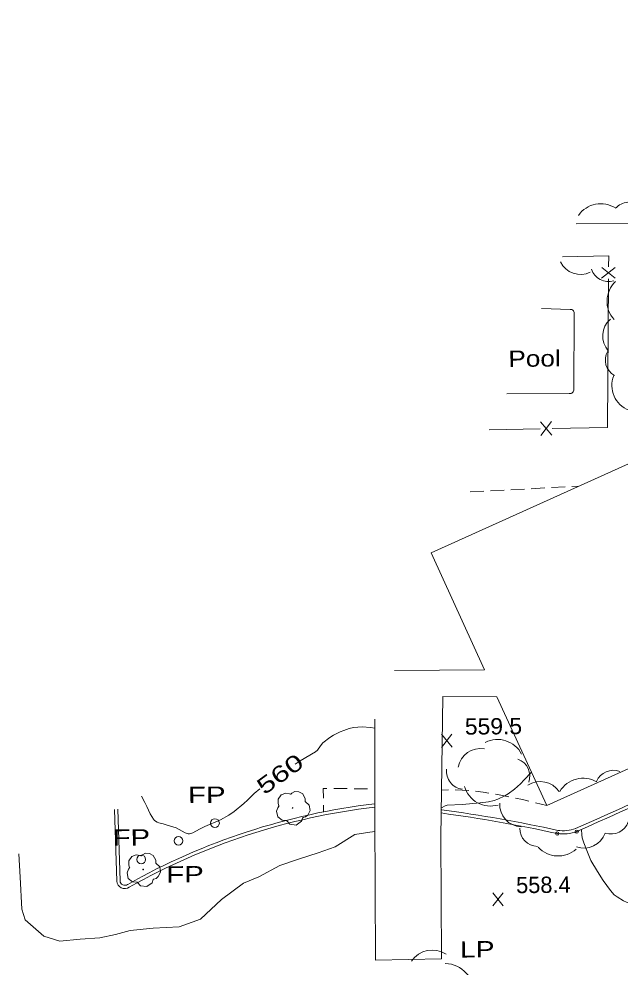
# Model space of a CAD drawing. Extents: x 2361284 to 2366480, y 6976556 to 6985346.
# Drawn here: x 2364609.8 to 2364786.9, y 6981142.3 to 6981421.8 of the extents above; entities that cross this region are included whole.
import ezdxf
from ezdxf.enums import TextEntityAlignment as Align

# ---------------------------------------------------------------- set-up
doc = ezdxf.new("R2010")
doc.units = 0
doc.header["$LTSCALE"] = 1.9
doc.header["$PDMODE"] = 32
doc.header["$PDSIZE"] = 0.95
for name, color, linetype, lineweight in [('10', 7, 'Continuous', 13), ('11', 7, 'Continuous', 13), ('12', 7, 'Continuous', 13), ('13', 7, 'Continuous', 13), ('16', 7, 'Continuous', 13), ('19', 7, 'Continuous', 13), ('3', 7, 'Continuous', 13), ('4', 7, 'Continuous', 13), ('7', 7, 'Continuous', 13), ('9', 7, 'Continuous', 13)]:
    doc.layers.add(name, color=color, linetype=linetype, lineweight=lineweight)

msp = doc.modelspace()

# ---------------------------------------------------------------- linework, layer by layer
at = {"layer": '10'}
for points in [[(2364772.216, 6981336.135), (2364772.216, 6981336.134), (2364763.782, 6981336.433)], [(2364773.26, 6981312.632), (2364773.26, 6981312.632), (2364773.376, 6981335.105), (2364773.376, 6981335.104)], [(2364753.59, 6981311.345), (2364771.921, 6981311.44), (2364771.921, 6981311.439)]]:
    msp.add_lwpolyline(points, dxfattribs=at)
for centre, radius, start, end in [((2364772.441, 6981335.22), 0.942, 352.95432, 103.82155), ((2364772.22, 6981312.451), 1.056, 253.51575, 9.86485)]:
    msp.add_arc(centre, radius, start, end, dxfattribs=at)
at = {"layer": '11'}
for centre in [(2364667.53, 6981184.731), (2364656.81, 6981179.499), (2364645.821, 6981174.013)]:
    msp.add_circle(centre, 1.3, dxfattribs=at)
at = {"layer": '12'}
for p, q in [((2364737.387, 6981207.078), (2364734.27, 6981210.929)), ((2364734.307, 6981207.049), (2364737.35, 6981210.958)), ((2364752.492, 6981160.328), (2364749.375, 6981164.179)), ((2364749.412, 6981160.299), (2364752.455, 6981164.208))]:
    msp.add_line(p, q, dxfattribs=at)
for points in [[(2364714.616, 6981212.719), (2364713.372, 6981212.946), (2364710.882, 6981213.104), (2364708.343, 6981212.875), (2364707.077, 6981212.588), (2364705.494, 6981212.074), (2364704.481, 6981211.661), (2364702.505, 6981210.674), (2364701.393, 6981209.997), (2364699.356, 6981208.424), (2364698.613, 6981207.52), (2364697.729, 6981206.224), (2364697.161, 6981205.713), (2364692.637, 6981203.05), (2364691.196, 6981202.116)], [(2364680.735, 6981194.845), (2364679.133, 6981193.485), (2364677.138, 6981191.497), (2364676.094, 6981190.551), (2364673.16, 6981188.19), (2364671.631, 6981187.1), (2364669.2, 6981185.676), (2364664.51, 6981183.732), (2364663.02, 6981182.931), (2364661.037, 6981181.856), (2364660.04, 6981181.569), (2364659.603, 6981181.563), (2364658.728, 6981181.831), (2364656.963, 6981182.876), (2364656.073, 6981183.301), (2364653.153, 6981184.244), (2364652.257, 6981184.494), (2364651.04, 6981184.815), (2364650.469, 6981185.036), (2364649.717, 6981185.525), (2364649.408, 6981185.867), (2364648.443, 6981187.459), (2364647.436, 6981189.665), (2364646.901, 6981190.754), (2364645.873, 6981192.654)]]:
    msp.add_lwpolyline(points, dxfattribs=at)
at = {"layer": '13'}
for points in [[(2364734.251, 6981189.214), (2364735.353, 6981189.855), (2364735.953, 6981190.01), (2364740.361, 6981190.212), (2364745.668, 6981190.723), (2364748.125, 6981191.006), (2364749.788, 6981191.379), (2364750.859, 6981191.749), (2364752.912, 6981192.743), (2364753.896, 6981193.35), (2364755.779, 6981194.744), (2364757.552, 6981196.324), (2364758.674, 6981197.448), (2364760.781, 6981199.778)], [(2364793.484, 6981159.806), (2364790.606, 6981160.668), (2364787.895, 6981161.803), (2364786.02, 6981162.938), (2364785.171, 6981163.62), (2364784.065, 6981164.816), (2364781.966, 6981167.837), (2364780.251, 6981170.5), (2364778.29, 6981173.732), (2364777.328, 6981176.114), (2364776.191, 6981178.949), (2364775.767, 6981180.419), (2364775.648, 6981181.225), (2364775.564, 6981182.847)], [(2364714.746, 6981182.259), (2364713.178, 6981182.054), (2364708.785, 6981181.322), (2364702.939, 6981177.707), (2364697.994, 6981176), (2364692.133, 6981174.073), (2364686.64, 6981172.25), (2364680.491, 6981168.922), (2364675.918, 6981167.008), (2364669.484, 6981162.157), (2364663.32, 6981156.379), (2364657.041, 6981154.089), (2364649.373, 6981153.766), (2364642.519, 6981153.061), (2364638.24, 6981151.889), (2364633.6, 6981150.885), (2364627.843, 6981150.47), (2364621.818, 6981149.893), (2364617.074, 6981151.408), (2364611.665, 6981156.212), (2364610.598, 6981159.317), (2364610.169, 6981168.743), (2364609.793, 6981175.651)]]:
    msp.add_lwpolyline(points, dxfattribs=at)
at = {"layer": '16'}
for points in [[(2364686.463, 6981189.759), (2364686.483, 6981189.77), (2364686.403, 6981189.839), (2364686.167, 6981190.467), (2364686.204, 6981191.747), (2364687.092, 6981193.046), (2364688.398, 6981193.528), (2364689.519, 6981193.339), (2364689.751, 6981193.211), (2364689.821, 6981193.211), (2364689.87, 6981193.252), (2364690.218, 6981193.545), (2364691.083, 6981193.994), (2364692.294, 6981193.925), (2364693.41, 6981193.336), (2364694.143, 6981191.913), (2364694.151, 6981191.053)], [(2364694.141, 6981191.072), (2364695.281, 6981190.013), (2364695.567, 6981188.426), (2364694.859, 6981187.099), (2364694.204, 6981186.553), (2364693.536, 6981186.336), (2364693.386, 6981186.325), (2364693.367, 6981186.215), (2364693.046, 6981185.312), (2364691.507, 6981184.147), (2364689.614, 6981184.429), (2364688.715, 6981185.371), (2364688.644, 6981185.5), (2364688.524, 6981185.479), (2364687.313, 6981185.597), (2364686.043, 6981186.595), (2364685.698, 6981188.232), (2364686.068, 6981189.256), (2364686.394, 6981189.699), (2364686.463, 6981189.749)], [(2364642.433, 6981171.6), (2364642.453, 6981171.611), (2364642.373, 6981171.68), (2364642.137, 6981172.308), (2364642.174, 6981173.588), (2364643.062, 6981174.887), (2364644.368, 6981175.369), (2364645.489, 6981175.18), (2364645.721, 6981175.052), (2364645.791, 6981175.052), (2364645.84, 6981175.093), (2364646.188, 6981175.386), (2364647.053, 6981175.835), (2364648.264, 6981175.766), (2364649.38, 6981175.177), (2364650.113, 6981173.754), (2364650.121, 6981172.894)], [(2364650.111, 6981172.913), (2364651.251, 6981171.854), (2364651.537, 6981170.267), (2364650.829, 6981168.94), (2364650.174, 6981168.394), (2364649.506, 6981168.177), (2364649.356, 6981168.166), (2364649.337, 6981168.056), (2364649.016, 6981167.153), (2364647.477, 6981165.988), (2364645.584, 6981166.27), (2364644.685, 6981167.212), (2364644.614, 6981167.341), (2364644.494, 6981167.32), (2364643.283, 6981167.438), (2364642.013, 6981168.436), (2364641.668, 6981170.073), (2364642.038, 6981171.097), (2364642.364, 6981171.54), (2364642.433, 6981171.59)]]:
    msp.add_lwpolyline(points, dxfattribs=at)
for centre in [(2364690.429, 6981189.187), (2364646.399, 6981171.028)]:
    msp.add_circle(centre, 0.1, dxfattribs=at)
for centre, radius, start, end in [((2364781.191, 6981359.459), 7.909, 55.86002, 145.86002), ((2364789.521, 6981362.535), 5.269, 48.75209, 138.75209), ((2364775.264, 6981353.096), 6.594, 205.86226, 295.86226), ((2364783.564, 6981349.628), 5.269, 196.75908, 286.75908), ((2364790.966, 6981338.588), 7.909, 132.85586, 222.85586), ((2364788.398, 6981328.361), 6.594, 131.28002, 221.28002), ((2364787.84, 6981321.278), 5.269, 150.35982, 240.35982), ((2364792.396, 6981313.83), 7.909, 158.72758, 248.72758), ((2364750.817, 6981201.417), 7.971, 27.16393, 117.16393), ((2364745.75, 6981200.058), 6.645, 79.72141, 169.72141), ((2364754.998, 6981198.58), 5.311, 339.8585, 69.8585), ((2364741.077, 6981199.986), 5.311, 173.30061, 263.30061), ((2364784.881, 6981194.978), 5.311, 67.86296, 157.86296), ((2364763.43, 6981190.329), 6.645, 33.61109, 123.61109), ((2364776.008, 6981189.993), 7.971, 59.42398, 149.42398), ((2364748.716, 6981197.711), 7.971, 196.27417, 286.27417), ((2364758.088, 6981190.236), 6.645, 176.83609, 266.83609), ((2364762.649, 6981183.155), 5.311, 178.94029, 268.94029), ((2364784.304, 6981186.814), 5.311, 250.63833, 340.63833), ((2364776.257, 6981184.011), 6.645, 250.5079, 340.5079), ((2364768.688, 6981182.99), 7.971, 221.92962, 311.92962), ((2364731.583, 6981139.881), 7.402, 56.51999, 146.51999), ((2364735.066, 6981134.481), 8.878, 357.70927, 87.70927)]:
    msp.add_arc(centre, radius, start, end, dxfattribs=at)
at = {"layer": '19'}
for p, q in [((2364764.746, 6981283.539), (2364760.747, 6981283.331)), ((2364770.744, 6981283.846), (2364766.745, 6981283.638)), ((2364774.742, 6981284.054), (2364772.743, 6981283.955)), ((2364746.754, 6981282.598), (2364742.756, 6981282.39)), ((2364752.751, 6981282.915), (2364748.752, 6981282.707)), ((2364758.748, 6981283.222), (2364754.75, 6981283.014)), ((2364702.535, 6981194.933), (2364706.535, 6981194.881)), ((2364708.536, 6981194.86), (2364712.536, 6981194.808)), ((2364714.537, 6981194.777), (2364714.617, 6981194.778)), ((2364734.311, 6981194.465), (2364736.311, 6981194.494)), ((2364699.55, 6981188.044), (2364699.521, 6981190.044)), ((2364761.957, 6981190.727), (2364765.367, 6981189.87))]:
    msp.add_line(p, q, dxfattribs=at)
for points in [[(2364699.492, 6981192.044), (2364699.454, 6981194.963), (2364700.535, 6981194.954)], [(2364738.31, 6981194.533), (2364738.33, 6981194.533), (2364742.302, 6981194.341)], [(2364744.295, 6981194.13), (2364746.588, 6981193.871), (2364748.261, 6981193.597)], [(2364750.233, 6981193.276), (2364750.794, 6981193.181), (2364754.15, 6981192.493)], [(2364756.114, 6981192.092), (2364758.118, 6981191.681), (2364760.013, 6981191.209)]]:
    msp.add_lwpolyline(points, dxfattribs=at)
at = {"layer": '3'}
for p, q in [((2364773.841, 6981183.119), (2364773.767, 6981183.089)), ((2364768.6, 6981182.576), (2364768.528, 6981182.589)), ((2364641.764, 6981166.621), (2364641.836, 6981166.665)), ((2364642.308, 6981165.83), (2364642.308, 6981165.829))]:
    msp.add_line(p, q, dxfattribs=at)
for points in [[(2364637.92, 6981188.768), (2364638.611, 6981167.624), (2364638.611, 6981167.624)], [(2364638.879, 6981188.797), (2364639.57, 6981167.653), (2364639.569, 6981167.687)]]:
    msp.add_lwpolyline(points, dxfattribs=at)
for centre, radius, start, end in [((2360067.619, 6991668.771), 11493.361, 294.17134, 294.72481), ((2360067.619, 6991668.77), 11494.32, 294.17134, 294.72481), ((2364737.194, 6980997.833), 193.9, 96.71965, 119.45809), ((2364737.194, 6980997.833), 192.94, 96.71965, 119.45809), ((2364676.109, 6980761.133), 431.473, 77.62192, 82.24048), ((2364676.109, 6980761.133), 430.513, 77.62192, 82.24048), ((2364770.096, 6981193.775), 11.295, 262.02203, 289.36647), ((2364770.096, 6981193.775), 12.255, 262.02204, 289.36647), ((2364640.97, 6981167.779), 2.364, 183.76286, 304.45911), ((2364640.97, 6981167.779), 1.404, 183.76286, 304.45911)]:
    msp.add_arc(centre, radius, start, end, dxfattribs=at)
for p in [(2364768.395, 6981181.639), (2364774.16, 6981182.214)]:
    msp.add_point(p, dxfattribs=at)
at = {"layer": '7'}
msp.add_line((2364714.623, 6981186.747), (2364714.611, 6981215.358), dxfattribs=at)
for points in [[(2364797.63, 6981420.01), (2365060.847, 6981421.843), (2365061.514, 6981363.185), (2364773.936, 6981361.421)], [(2364734.144, 6981180.474), (2364734.648, 6981222.07), (2364750.55, 6981221.921), (2364765.367, 6981189.87), (2364876.237, 6981239.937), (2364842.504, 6981314.631), (2364731.255, 6981264.431), (2364746.965, 6981229.948), (2364720.426, 6981229.675)], [(2364734.144, 6981180.474), (2364734.304, 6981144.652), (2364714.837, 6981144.297), (2364714.623, 6981186.747)]]:
    msp.add_lwpolyline(points, dxfattribs=at)
at = {"layer": '9'}
for p, q in [((2364785.498, 6981348.57), (2364781.478, 6981345.402)), ((2364785.478, 6981345.37), (2364781.497, 6981348.602)), ((2364766.778, 6981299.099), (2364763.5, 6981303.028)), ((2364763.578, 6981299.029), (2364766.69, 6981303.099)), ((2364748.343, 6981300.674), (2364763.339, 6981300.997))]:
    msp.add_line(p, q, dxfattribs=at)
for points in [[(2364783.526, 6981348.782), (2364783.555, 6981352.003), (2364769.988, 6981351.724)], [(2364766.94, 6981301.071), (2364783.166, 6981301.415), (2364783.5, 6981345.181)]]:
    msp.add_lwpolyline(points, dxfattribs=at)

# ---------------------------------------------------------------- texts
at = {"layer": '10', "width": 1.2}
msp.add_text('Pool', height=4.799, rotation=0.545, dxfattribs=at).set_placement((2364754.015, 6981319.24))
at = {"layer": '12', "width": 1.05}
msp.add_text('559.5', height=4.799, rotation=0.545, dxfattribs=at).set_placement((2364741.196, 6981210.802))
at = {"layer": '12', "width": 1.4}
msp.add_text(' 560 ', height=4.8, rotation=36.039, dxfattribs=at).set_placement((2364688.138, 6981197.267), align=Align.CENTER)
at = {"layer": '12'}
msp.add_text('558.4', height=4.799, rotation=0.545, dxfattribs=at).set_placement((2364756.301, 6981164.052))
at = {"layer": '4'}
for s, width, p in [('  FP', 1.35, (2364654.814, 6981190.569)), ('  FP', 1.35, (2364632.553, 6981178.007)), ('  FP', 1.35, (2364648.396, 6981167.137)), ('  LP', 1.3, (2364735.111, 6981145.03))]:
    msp.add_text(s, height=4.799, rotation=0.545, dxfattribs=dict(at, width=width)).set_placement(p)

doc.saveas('drawing.dxf')
